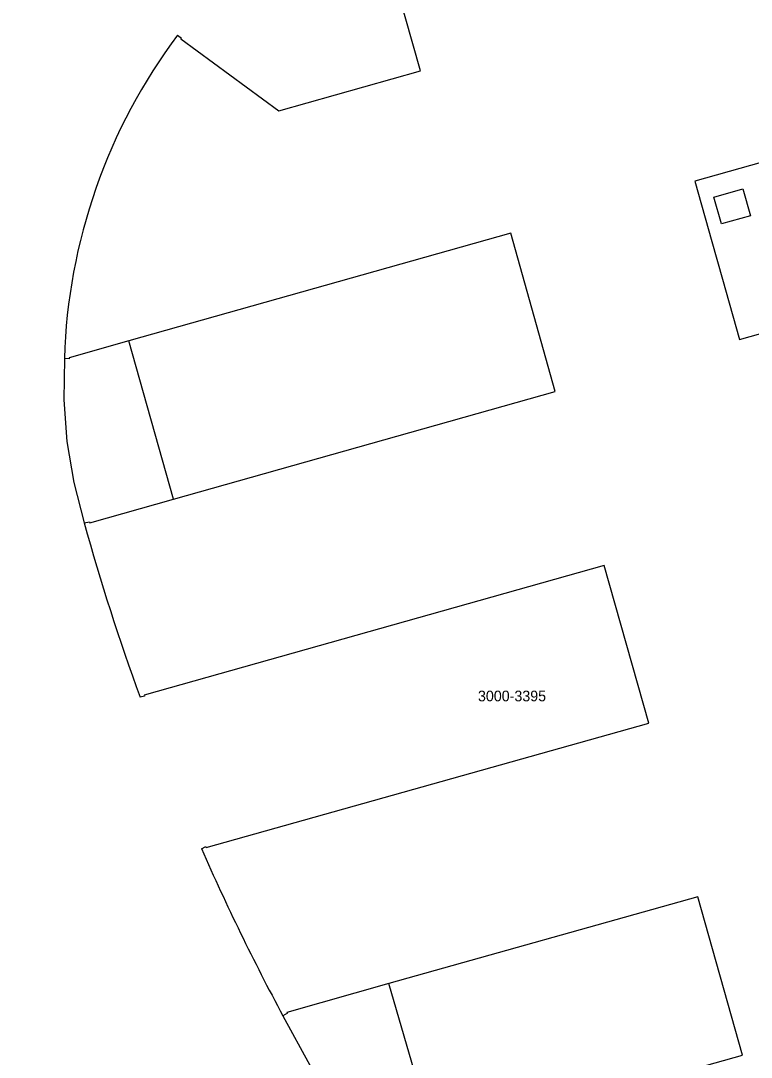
# Model space of a CAD drawing. Extents: x 155018 to 156648, y 383980 to 385733.
# Drawn here: x 156093.8 to 156162.4, y 384565.1 to 384662.5 of the extents above; entities that cross this region are included whole.
import ezdxf

# ---------------------------------------------------------------- set-up
doc = ezdxf.new("R2010")
doc.units = 0
for name, color, linetype in [('IMGEO_Lage_trafo', 7, 'Continuous'), ('IMGEO_Pand', 7, 'Continuous'), ('IMGEO_Pand_nummerreeks', 7, 'Continuous'), ('IMGEO_Pand_overbouw', 7, 'Continuous'), ('IMGEO_Rijbaan_lokaal_gesloten', 7, 'Continuous')]:
    doc.layers.add(name, color=color, linetype=linetype)

msp = doc.modelspace()

# ---------------------------------------------------------------- linework, layer by layer
at = {"layer": 'IMGEO_Lage_trafo'}
msp.add_lwpolyline([(156159.598, 384643.411), (156158.886, 384645.922), (156161.618, 384646.697), (156162.33, 384644.186), (156159.598, 384643.411)], dxfattribs=at)
at = {"layer": 'IMGEO_Pand'}
for points in [[(156108.529, 384661.163), (156108.904, 384660.88), (156108.844, 384660.8), (156118.035, 384654.048), (156131.347, 384657.785), (156126.237, 384675.81), (156126.15, 384675.762), (156125.958, 384676.114)], [(156195.517, 384658.295), (156195.125, 384658.032), (156195.071, 384658.116), (156189.463, 384656.537), (156157.104, 384647.423), (156158.704, 384641.753), (156159.704, 384638.209), (156161.3, 384632.55), (156193.654, 384641.681), (156201.577, 384643.938), (156201.549, 384644.034), (156201.986, 384644.156)], [(156099.763, 384615.327), (156100.268, 384615.415), (156100.285, 384615.317), (156108.154, 384617.538), (156143.988, 384627.655), (156139.813, 384642.539), (156103.95, 384632.439), (156098.358, 384630.84), (156098.351, 384630.741), (156097.896, 384630.777)], [(156110.772, 384584.704), (156111.178, 384584.896), (156111.221, 384584.806), (156152.774, 384596.509), (156148.597, 384611.315), (156105.391, 384599.142), (156105.426, 384599.048), (156105.009, 384598.925)], [(156126.401, 384555.377), (156126.797, 384555.633), (156126.852, 384555.549), (156132.689, 384557.19), (156161.572, 384565.312), (156157.372, 384580.185), (156128.376, 384572.021), (156118.785, 384569.321), (156118.835, 384569.234), (156118.42, 384568.993)]]:
    msp.add_lwpolyline(points, dxfattribs=at)
for centre, radius, start, end in [((156151.346, 384629.115), 53.482, 143.18561, 160.7462), ((156151.317, 384629.142), 53.446, 160.76379, 178.24735), ((156302.378, 384671.091), 210.148, 195.38811, 200.0845), ((156313.556, 384673.701), 221.453, 203.69545, 208.21751)]:
    msp.add_arc(centre, radius, start, end, dxfattribs=at)
at = {"layer": 'IMGEO_Pand_overbouw'}
for points in [[(156108.154, 384617.538), (156103.95, 384632.439), (156098.358, 384630.84), (156098.351, 384630.741), (156097.896, 384630.777), (156097.845, 384626.867), (156098.142, 384622.969), (156098.783, 384619.112), (156099.763, 384615.327), (156100.268, 384615.415), (156100.285, 384615.317)], [(156118.42, 384568.993), (156120.94, 384564.373), (156123.601, 384559.833), (156126.401, 384555.377), (156126.797, 384555.633), (156126.852, 384555.549), (156132.689, 384557.19), (156128.376, 384572.021), (156118.785, 384569.321), (156118.835, 384569.234)]]:
    msp.add_lwpolyline(points, close=True, dxfattribs=at)
at = {"layer": 'IMGEO_Rijbaan_lokaal_gesloten'}
msp.add_arc((156328.73, 384687.068), 273.141, 206.46774, 212.80015, dxfattribs=at)

# ---------------------------------------------------------------- texts
at = {"layer": 'IMGEO_Pand_nummerreeks'}
msp.add_text('3000-3395', height=1, dxfattribs=at).set_placement((156136.736, 384598.552))

doc.saveas('drawing.dxf')
